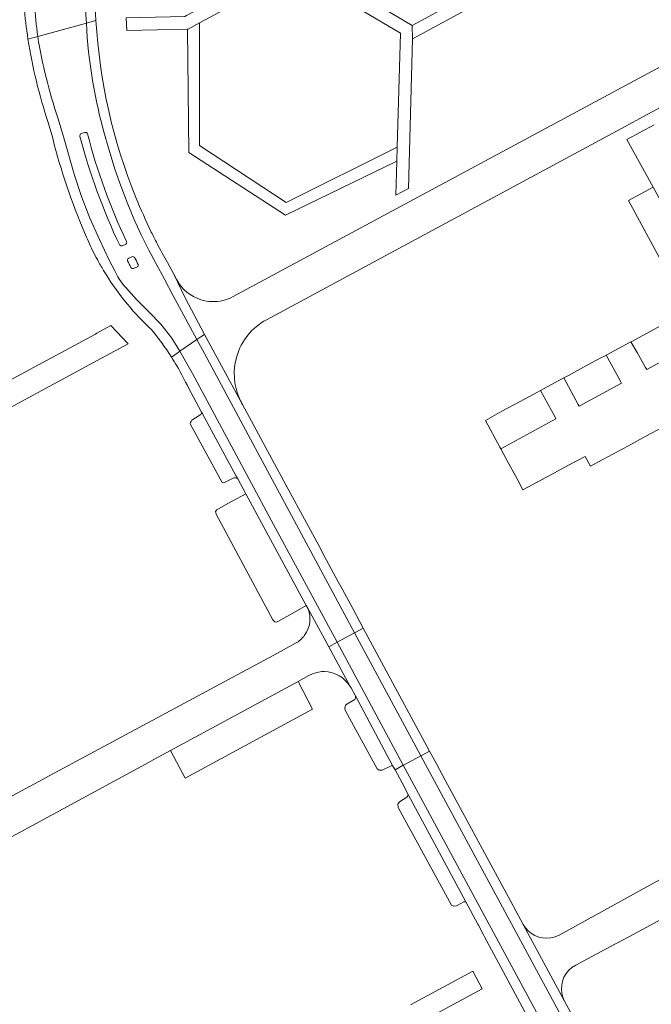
# Model space of a CAD drawing. Header units: metres. Extents: x 166325 to 190320, y 381923 to 404576.
# Tile 1056 of 1056: x 184084 to 184190, y 385268 to 385432. Entities that reach past the tile are written whole.
import ezdxf

# ---------------------------------------------------------------- set-up
doc = ezdxf.new("R2010")
doc.units = ezdxf.units.M
for name, color, linetype, lineweight in [('B-WE-VH-VERHARDING_ASFALT-GV', 8, 'Continuous', 18), ('B-WE-VH-VERHARDING_BETONSTRAATSTEEN-GV', 8, 'Continuous', 18), ('B-WE-VH-VERHARDING_HALFVERHARDING-GV', 8, 'Continuous', 18), ('B-WE-VH-VERHARDING_STRAATBAKSTEEN-GV', 8, 'Continuous', 18)]:
    doc.layers.add(name, color=color, linetype=linetype, lineweight=lineweight)

msp = doc.modelspace()

# ---------------------------------------------------------------- linework, layer by layer
at = {"layer": 'B-WE-VH-VERHARDING_ASFALT-GV', "flags": 128}
for points in [[(184087.424, 385429.418), (184094.563, 385431.37), (184095.514, 385431.63), (184095.407, 385433.087), (184095.254, 385435.82), (184095.266, 385439.62), (184095.418, 385443.561), (184095.677, 385447.503), (184096.099, 385451.209), (184096.662, 385454.951), (184097.366, 385458.693), (184098.222, 385462.364), (184099.219, 385465.93), (184100.404, 385469.531), (184101.588, 385473.026), (184102.884, 385476.722), (184104.815, 385482.219), (184133.958, 385563.499), (184141.927, 385585.459), (184147.296, 385600.201), (184143.847, 385601.56)], [(184087.424, 385429.418), (184094.563, 385431.37), (184095.514, 385431.63), (184095.407, 385433.087), (184095.254, 385435.82), (184095.266, 385439.62), (184095.418, 385443.561), (184095.677, 385447.503), (184096.099, 385451.209), (184096.662, 385454.951), (184097.366, 385458.693), (184098.222, 385462.364), (184099.219, 385465.93), (184100.404, 385469.531), (184101.588, 385473.026), (184102.884, 385476.722), (184104.815, 385482.219), (184133.958, 385563.499), (184141.927, 385585.459), (184147.296, 385600.201), (184143.847, 385601.56)], [(184147.296, 385600.201), (184141.927, 385585.459), (184133.958, 385563.499), (184104.815, 385482.219), (184102.884, 385476.722), (184101.588, 385473.026), (184100.404, 385469.531), (184099.219, 385465.93), (184098.222, 385462.364), (184097.366, 385458.693), (184096.662, 385454.951), (184096.099, 385451.209), (184095.677, 385447.503), (184095.418, 385443.561), (184095.266, 385439.62), (184095.254, 385435.82), (184095.407, 385433.087), (184095.514, 385431.63), (184095.685, 385431.677), (184097.116, 385432.068)], [(184147.296, 385600.201), (184141.927, 385585.459), (184133.958, 385563.499), (184104.815, 385482.219), (184102.884, 385476.722), (184101.588, 385473.026), (184100.404, 385469.531), (184099.219, 385465.93), (184098.222, 385462.364), (184097.366, 385458.693), (184096.662, 385454.951), (184096.099, 385451.209), (184095.677, 385447.503), (184095.418, 385443.561), (184095.266, 385439.62), (184095.254, 385435.82), (184095.407, 385433.087), (184095.514, 385431.63), (184095.685, 385431.677), (184097.116, 385432.068)], [(184188.953, 385416.478), (184218.188, 385432.233), (184215.346, 385437.511), (184119.97, 385386.126)], [(184188.953, 385416.478), (184218.188, 385432.233), (184215.346, 385437.511), (184119.97, 385386.126)], [(184097.116, 385432.068), (184095.685, 385431.677), (184095.514, 385431.63)], [(184097.116, 385432.068), (184095.685, 385431.677), (184095.514, 385431.63)], [(184095.514, 385431.63), (184094.563, 385431.37), (184087.424, 385429.418)], [(184095.514, 385431.63), (184094.563, 385431.37), (184087.424, 385429.418)], [(184085.799, 385428.973), (184087.424, 385429.418)], [(184087.424, 385429.418), (184085.799, 385428.973)], [(184085.799, 385428.973), (184087.424, 385429.418)], [(184087.424, 385429.418), (184085.799, 385428.973)], [(184090.779, 385415.887), (184091.474, 385413.512), (184091.869, 385412.164)], [(184091.474, 385413.512), (184090.779, 385415.887)], [(184090.779, 385415.887), (184091.474, 385413.512), (184091.869, 385412.164)], [(184091.474, 385413.512), (184090.779, 385415.887)], [(184125.483, 385382.272), (184184.455, 385414.053), (184188.953, 385416.478)], [(184125.483, 385382.272), (184184.455, 385414.053), (184188.953, 385416.478)], [(184089.175, 385415.099), (184089.928, 385412.475)], [(184089.175, 385415.099), (184089.928, 385412.475)], [(184100.246, 385390.422), (184099.373, 385392.109), (184097.681, 385395.621), (184096.107, 385399.187), (184094.706, 385402.817), (184093.46, 385406.52), (184091.869, 385412.164), (184091.474, 385413.512)], [(184100.246, 385390.422), (184099.373, 385392.109), (184097.681, 385395.621), (184096.107, 385399.187), (184094.706, 385402.817), (184093.46, 385406.52), (184091.869, 385412.164), (184091.474, 385413.512)], [(184091.869, 385412.164), (184093.46, 385406.52), (184094.706, 385402.817), (184096.107, 385399.187), (184097.681, 385395.621), (184099.373, 385392.109), (184100.246, 385390.422)], [(184091.869, 385412.164), (184093.46, 385406.52), (184094.706, 385402.817), (184096.107, 385399.187), (184097.681, 385395.621), (184099.373, 385392.109), (184100.246, 385390.422)], [(184094.675, 385413.301), (184095.289, 385413.46)], [(184094.675, 385413.301), (184095.289, 385413.46)], [(184107.158, 385391.594), (184105.92, 385393.85), (184104.647, 385396.416), (184103.428, 385399.091), (184102.3, 385401.82), (184101.253, 385404.549), (184100.335, 385407.16), (184099.398, 385410.099), (184098.626, 385412.774)], [(184098.626, 385412.774), (184099.398, 385410.099), (184100.335, 385407.16), (184101.253, 385404.549), (184102.3, 385401.82), (184103.428, 385399.091), (184104.647, 385396.416), (184105.92, 385393.85), (184107.158, 385391.594), (184108.513, 385389.029), (184109.932, 385386.363), (184113.897, 385378.98), (184114.237, 385379.216), (184114.563, 385379.442), (184115.153, 385379.851), (184111.945, 385385.941), (184110.125, 385389.733), (184108.999, 385391.807)], [(184107.158, 385391.594), (184105.92, 385393.85), (184104.647, 385396.416), (184103.428, 385399.091), (184102.3, 385401.82), (184101.253, 385404.549), (184100.335, 385407.16), (184099.398, 385410.099), (184098.626, 385412.774)], [(184098.626, 385412.774), (184099.398, 385410.099), (184100.335, 385407.16), (184101.253, 385404.549), (184102.3, 385401.82), (184103.428, 385399.091), (184104.647, 385396.416), (184105.92, 385393.85), (184107.158, 385391.594), (184108.513, 385389.029), (184109.932, 385386.363), (184113.897, 385378.98), (184114.237, 385379.216), (184114.563, 385379.442), (184115.153, 385379.851), (184111.945, 385385.941), (184110.125, 385389.733), (184108.999, 385391.807)], [(184101.448, 385394.569), (184101.442, 385394.567)], [(184101.448, 385394.569), (184101.442, 385394.567)], [(184102.092, 385394.867), (184101.454, 385394.572), (184101.448, 385394.569)], [(184102.092, 385394.867), (184101.454, 385394.572), (184101.448, 385394.569)], [(184102.504, 385392.488), (184102.576, 385392.521)], [(184102.504, 385392.488), (184102.576, 385392.521)], [(184102.576, 385392.521), (184103.101, 385392.758)], [(184102.576, 385392.521), (184103.101, 385392.758)], [(184102.072, 385387.645), (184103.858, 385385.668), (184104.084, 385385.44), (184105.923, 385383.585), (184107.888, 385381.52), (184109.735, 385379.2), (184111.089, 385377.033), (184113.897, 385378.98), (184109.932, 385386.363), (184108.513, 385389.029), (184107.158, 385391.594)], [(184102.072, 385387.645), (184103.858, 385385.668), (184104.084, 385385.44), (184105.923, 385383.585), (184107.888, 385381.52), (184109.735, 385379.2), (184111.089, 385377.033), (184113.897, 385378.98), (184109.932, 385386.363), (184108.513, 385389.029), (184107.158, 385391.594)], [(184104.002, 385391.079), (184103.347, 385390.8)], [(184104.002, 385391.079), (184103.347, 385390.8)], [(184110.561, 385388.931), (184110.125, 385389.733), (184111.945, 385385.941), (184115.153, 385379.851), (184121.498, 385368.2)], [(184110.561, 385388.931), (184110.125, 385389.733), (184111.945, 385385.941), (184115.153, 385379.851), (184121.498, 385368.2)], [(184109.68, 385376.056), (184110.789, 385376.825), (184111.089, 385377.033), (184109.735, 385379.2), (184107.888, 385381.52), (184105.923, 385383.585), (184104.084, 385385.44), (184103.858, 385385.668), (184102.072, 385387.645)], [(184109.68, 385376.056), (184110.789, 385376.825), (184111.089, 385377.033), (184109.735, 385379.2), (184107.888, 385381.52), (184105.923, 385383.585), (184104.084, 385385.44), (184103.858, 385385.668), (184102.072, 385387.645)], [(184111.089, 385377.033), (184110.789, 385376.825), (184109.68, 385376.056)], [(184111.089, 385377.033), (184110.789, 385376.825), (184109.68, 385376.056)], [(184112.488, 385370.96), (184112.488, 385370.959), (184114.679, 385366.919), (184114.818, 385366.662), (184114.832, 385366.637), (184120.476, 385356.225), (184120.588, 385356.02), (184120.707, 385355.8), (184122.054, 385353.314), (184132.122, 385334.743), (184132.416, 385334.2), (184135.853, 385327.861), (184135.874, 385327.872), (184137.238, 385328.611), (184126.283, 385348.946), (184113.158, 385373.31), (184111.089, 385377.033)], [(184112.488, 385370.96), (184112.488, 385370.959), (184114.679, 385366.919), (184114.818, 385366.662), (184114.832, 385366.637), (184120.476, 385356.225), (184120.588, 385356.02), (184120.707, 385355.8), (184122.054, 385353.314), (184132.122, 385334.743), (184132.416, 385334.2), (184135.853, 385327.861), (184135.874, 385327.872), (184137.238, 385328.611), (184126.283, 385348.946), (184113.158, 385373.31), (184111.089, 385377.033)], [(184121.498, 385368.2), (184121.355, 385368.465)], [(184121.498, 385368.2), (184121.355, 385368.465)], [(184148.268, 385308.136), (184137.238, 385328.611), (184135.874, 385327.872), (184135.853, 385327.861), (184139.431, 385321.26)], [(184148.268, 385308.136), (184137.238, 385328.611), (184135.874, 385327.872), (184135.853, 385327.861), (184139.431, 385321.26)], [(184139.564, 385321.032), (184140.282, 385319.694), (184146.549, 385308.016), (184146.885, 385307.39), (184148.268, 385308.136)], [(184139.564, 385321.032), (184140.282, 385319.694), (184146.549, 385308.016), (184146.885, 385307.39), (184148.268, 385308.136)]]:
    msp.add_lwpolyline(points, dxfattribs=at)
at = {"layer": 'B-WE-VH-VERHARDING_ASFALT-GV'}
for points in [[(184097.116, 385432.068, -0.0232051), (184096.956, 385441.031)], [(184097.116, 385432.068, -0.0232051), (184096.956, 385441.031)], [(184084.817, 385439.946, 0.0326171), (184085.799, 385428.973)], [(184084.817, 385439.946, 0.0326171), (184085.799, 385428.973)], [(184087.424, 385429.418, -0.0190844), (184086.881, 385434.918)], [(184086.881, 385434.918, 0.0190844), (184087.424, 385429.418)], [(184087.424, 385429.418, -0.0190844), (184086.881, 385434.918)], [(184086.881, 385434.918, 0.0190844), (184087.424, 385429.418)], [(184103.772, 385402.599, -0.0821877), (184097.116, 385432.068)], [(184103.772, 385402.599, -0.0821877), (184097.116, 385432.068)], [(184098.626, 385412.774, -0.0556912), (184095.514, 385431.63)], [(184095.514, 385431.63, 0.0556912), (184098.626, 385412.774)], [(184098.626, 385412.774, -0.0556912), (184095.514, 385431.63)], [(184095.514, 385431.63, 0.0556912), (184098.626, 385412.774)], [(184085.799, 385428.973, 0.0422275), (184089.175, 385415.099)], [(184085.799, 385428.973, 0.0422275), (184089.175, 385415.099)], [(184087.424, 385429.418, 0.0408671), (184090.779, 385415.887)], [(184090.779, 385415.887, -0.0408671), (184087.424, 385429.418)], [(184087.424, 385429.418, 0.0408671), (184090.779, 385415.887)], [(184090.779, 385415.887, -0.0408671), (184087.424, 385429.418)], [(184089.928, 385412.475, 0.0400916), (184095.225, 385396.789)], [(184089.928, 385412.475, 0.0400916), (184095.225, 385396.789)], [(184094.451, 385412.786, -0.3149453), (184094.675, 385413.301)], [(184094.451, 385412.786, -0.3149453), (184094.675, 385413.301)], [(184101.068, 385394.69, -0.0477953), (184094.451, 385412.786)], [(184101.068, 385394.69, -0.0477953), (184094.451, 385412.786)], [(184095.289, 385413.46, -0.3338768), (184095.725, 385413.224)], [(184095.289, 385413.46, -0.3338768), (184095.725, 385413.224)], [(184095.725, 385413.224, 0.0498516), (184102.204, 385395.318)], [(184095.725, 385413.224, 0.0498516), (184102.204, 385395.318)], [(184106.329, 385396.873, -0.0168547), (184103.772, 385402.599)], [(184106.329, 385396.873, -0.0168547), (184103.772, 385402.599)], [(184095.225, 385396.789, 0.0079629), (184096.561, 385393.811)], [(184095.225, 385396.789, 0.0079629), (184096.561, 385393.811)], [(184107.284, 385394.973, -0.0025232), (184106.329, 385396.873)], [(184107.284, 385394.973, -0.0025232), (184106.329, 385396.873)], [(184101.442, 385394.567, -0.2867401), (184101.068, 385394.69)], [(184101.442, 385394.567, -0.2867401), (184101.068, 385394.69)], [(184102.204, 385395.318, -0.3105421), (184102.092, 385394.867)], [(184102.204, 385395.318, -0.3105421), (184102.092, 385394.867)], [(184108.999, 385391.807, -0.0091983), (184107.284, 385394.973)], [(184108.999, 385391.807, -0.0091983), (184107.284, 385394.973)], [(184096.561, 385393.811, 0.0093906), (184097.346, 385392.289)], [(184096.561, 385393.811, 0.0093906), (184097.346, 385392.289)], [(184102.364, 385392.08, -0.3827074), (184102.504, 385392.488)], [(184102.364, 385392.08, -0.3827074), (184102.504, 385392.488)], [(184103.101, 385392.758, -0.318077), (184103.541, 385392.638)], [(184103.101, 385392.758, -0.318077), (184103.541, 385392.638)], [(184103.541, 385392.638, 0.0027694), (184104.144, 385391.492)], [(184103.541, 385392.638, 0.0027694), (184104.144, 385391.492)], [(184097.346, 385392.289, 0.0118518), (184098.394, 385390.453)], [(184097.346, 385392.289, 0.0118518), (184098.394, 385390.453)], [(184102.942, 385390.973, -0.0039512), (184102.364, 385392.08)], [(184102.942, 385390.973, -0.0039512), (184102.364, 385392.08)], [(184103.347, 385390.8, -0.2880179), (184102.942, 385390.973)], [(184103.347, 385390.8, -0.2880179), (184102.942, 385390.973)], [(184104.144, 385391.492, -0.3584383), (184104.002, 385391.079)], [(184104.144, 385391.492, -0.3584383), (184104.002, 385391.079)], [(184098.394, 385390.453, 0.0662389), (184105.881, 385381.077)], [(184098.394, 385390.453, 0.0662389), (184105.881, 385381.077)], [(184100.246, 385390.422, 0.076597), (184101.802, 385387.943)], [(184101.802, 385387.943, -0.076597), (184100.246, 385390.422)], [(184100.246, 385390.422, 0.076597), (184101.802, 385387.943)], [(184101.802, 385387.943, -0.076597), (184100.246, 385390.422)], [(184101.802, 385387.943, 0.0140504), (184102.072, 385387.645)], [(184102.072, 385387.645, -0.0140504), (184101.802, 385387.943)], [(184101.802, 385387.943, 0.0140504), (184102.072, 385387.645)], [(184102.072, 385387.645, -0.0140504), (184101.802, 385387.943)], [(184114.577, 385385.619, -0.1943127), (184110.561, 385388.931)], [(184114.577, 385385.619, -0.1943127), (184110.561, 385388.931)], [(184119.97, 385386.126, -0.1332536), (184116.428, 385385.3)], [(184119.97, 385386.126, -0.1332536), (184116.428, 385385.3)], [(184116.428, 385385.3, -0.067482), (184114.577, 385385.619)], [(184116.428, 385385.3, -0.067482), (184114.577, 385385.619)], [(184105.881, 385381.077, 0.0025957), (184106.276, 385380.702)], [(184105.881, 385381.077, 0.0025957), (184106.276, 385380.702)], [(184120.549, 385376.19, -0.199896), (184125.483, 385382.272)], [(184120.549, 385376.19, -0.199896), (184125.483, 385382.272)], [(184106.276, 385380.702, -0.0318107), (184109.68, 385376.056)], [(184106.276, 385380.702, -0.0318107), (184109.68, 385376.056)], [(184109.68, 385376.056, -0.0091661), (184110.579, 385374.587)], [(184109.68, 385376.056, -0.0091661), (184110.579, 385374.587)], [(184121.016, 385369.154, -0.178658), (184120.549, 385376.19)], [(184121.016, 385369.154, -0.178658), (184120.549, 385376.19)], [(184110.579, 385374.587, -0.022806), (184112.488, 385370.96)], [(184110.579, 385374.587, -0.022806), (184112.488, 385370.96)], [(184121.355, 385368.465, -0.0192151), (184121.016, 385369.154)], [(184121.355, 385368.465, -0.0192151), (184121.016, 385369.154)], [(184139.431, 385321.26, -0.0136351), (184139.564, 385321.032)], [(184139.431, 385321.26, -0.0136351), (184139.564, 385321.032)]]:
    msp.add_lwpolyline(points, format="xyb", dxfattribs=at)
at = {"layer": 'B-WE-VH-VERHARDING_ASFALT-GV', "flags": 128}
for points in [[(184135.484, 385342.287), (184134.941, 385343.293), (184134.519, 385344.075), (184129.104, 385354.108), (184126.073, 385359.724), (184121.498, 385368.2), (184115.153, 385379.851), (184114.563, 385379.442), (184114.237, 385379.216), (184113.897, 385378.98), (184115.155, 385376.662), (184140.163, 385330.193), (184140.467, 385330.357), (184141.594, 385330.967), (184139.907, 385334.093), (184138.075, 385337.487), (184137.448, 385338.648)], [(184135.484, 385342.287), (184134.941, 385343.293), (184134.519, 385344.075), (184129.104, 385354.108), (184126.073, 385359.724), (184121.498, 385368.2), (184115.153, 385379.851), (184114.563, 385379.442), (184114.237, 385379.216), (184113.897, 385378.98), (184115.155, 385376.662), (184140.163, 385330.193), (184140.467, 385330.357), (184141.594, 385330.967), (184139.907, 385334.093), (184138.075, 385337.487), (184137.448, 385338.648)], [(184140.163, 385330.193), (184115.155, 385376.662), (184113.897, 385378.98), (184111.089, 385377.033), (184113.158, 385373.31), (184126.283, 385348.946), (184137.238, 385328.611), (184137.257, 385328.621)], [(184140.163, 385330.193), (184115.155, 385376.662), (184113.897, 385378.98), (184111.089, 385377.033), (184113.158, 385373.31), (184126.283, 385348.946), (184137.238, 385328.611), (184137.257, 385328.621)], [(184140.163, 385330.193), (184137.257, 385328.621), (184137.238, 385328.611), (184148.268, 385308.136), (184148.271, 385308.138), (184151.186, 385309.712)], [(184140.163, 385330.193), (184137.257, 385328.621), (184137.238, 385328.611), (184148.268, 385308.136), (184148.271, 385308.138), (184151.186, 385309.712)], [(184152.642, 385310.498), (184141.594, 385330.967), (184140.467, 385330.357), (184140.163, 385330.193), (184151.186, 385309.712), (184151.514, 385309.889)], [(184152.642, 385310.498), (184141.594, 385330.967), (184140.467, 385330.357), (184140.163, 385330.193), (184151.186, 385309.712), (184151.514, 385309.889)], [(184151.186, 385309.712), (184148.271, 385308.138), (184148.268, 385308.136), (184148.902, 385306.961), (184183.384, 385243.069), (184186.321, 385244.652)], [(184186.321, 385244.652), (184186.658, 385244.833), (184187.786, 385245.44), (184175.109, 385268.888), (184168.207, 385281.661), (184167.825, 385282.369), (184166.16, 385285.454), (184155.258, 385305.652), (184153.796, 385308.36), (184152.642, 385310.498), (184151.514, 385309.889), (184151.186, 385309.712)], [(184160.661, 385281.718), (184160.755, 385281.543), (184161.694, 385279.793), (184161.79, 385279.614), (184178.178, 385249.076), (184179.778, 385246.095), (184181.86, 385242.249), (184183.244, 385242.994), (184183.384, 385243.069), (184148.902, 385306.961), (184148.268, 385308.136), (184146.885, 385307.39), (184148.058, 385305.204), (184149.083, 385303.294), (184158.673, 385285.423)]]:
    msp.add_lwpolyline(points, close=True, dxfattribs=at)
at = {"layer": 'B-WE-VH-VERHARDING_BETONSTRAATSTEEN-GV', "flags": 128}
for points in [[(184189.995, 385414.719), (184185.452, 385412.262), (184189.86, 385404.34)], [(184095.289, 385413.46), (184094.675, 385413.301)], [(184095.289, 385413.46), (184094.675, 385413.301)], [(184101.442, 385394.567), (184101.448, 385394.569), (184101.454, 385394.572)], [(184101.442, 385394.567), (184101.448, 385394.569), (184101.454, 385394.572)], [(184101.454, 385394.572), (184102.092, 385394.867)], [(184101.454, 385394.572), (184102.092, 385394.867)], [(184102.576, 385392.521), (184102.504, 385392.488)], [(184102.576, 385392.521), (184102.504, 385392.488)], [(184103.101, 385392.758), (184102.576, 385392.521)], [(184103.101, 385392.758), (184102.576, 385392.521)], [(184103.347, 385390.8), (184104.002, 385391.079)], [(184103.347, 385390.8), (184104.002, 385391.079)], [(184080.666, 385366.496), (184098.052, 385375.888), (184102.48, 385378.28), (184099.61, 385381.3), (184097.28, 385380.044), (184097.029, 385379.908), (184085.381, 385373.628), (184069.73, 385365.19)], [(184080.666, 385366.496), (184098.052, 385375.888), (184102.48, 385378.28), (184099.61, 385381.3), (184097.28, 385380.044), (184097.029, 385379.908), (184085.381, 385373.628), (184069.73, 385365.19)], [(184195.888, 385377.881), (184188.771, 385374.013), (184188.602, 385374.31), (184187.182, 385376.811), (184186.16, 385378.612), (184182.003, 385376.384), (184184.438, 385372.041), (184184.602, 385371.748), (184177.531, 385367.906), (184177.377, 385368.193), (184175.008, 385372.61), (184174.98, 385372.595), (184173.425, 385371.757), (184171.1, 385370.504), (184173.522, 385366.094), (184173.677, 385365.812), (184164.474, 385360.811), (184165.485, 385358.929), (184167.191, 385355.79), (184168.141, 385353.988), (184172.815, 385356.49), (184175.784, 385358.079), (184178.55, 385359.51), (184179.42, 385357.92), (184181.486, 385359.03), (184183.123, 385359.91), (184185.645, 385361.265), (184188.653, 385362.904), (184191.555, 385364.485)], [(184114.581, 385366.521), (184113.215, 385365.705)], [(184114.581, 385366.521), (184113.215, 385365.705)], [(184120.707, 385355.8), (184120.588, 385356.02), (184120.476, 385356.225), (184114.832, 385366.637), (184114.818, 385366.662), (184114.679, 385366.919)], [(184120.707, 385355.8), (184120.588, 385356.02), (184120.476, 385356.225), (184114.832, 385366.637), (184114.818, 385366.662), (184114.679, 385366.919)], [(184112.78, 385364.976), (184118.091, 385355.172)], [(184112.78, 385364.976), (184118.091, 385355.172)], [(184118.526, 385355.174), (184119.939, 385355.936)], [(184118.526, 385355.174), (184119.939, 385355.936)], [(184139.431, 385321.26), (184135.853, 385327.861), (184132.416, 385334.2)], [(184139.431, 385321.26), (184135.853, 385327.861), (184132.416, 385334.2)], [(184130.301, 385328.431), (184127.31, 385326.819), (184089.429, 385306.412), (184086.88, 385305.039), (184084.023, 385303.5), (184061.79, 385291.523), (184061.841, 385291.422), (184061.882, 385290.867), (184061.601, 385290.474), (184059.801, 385289.524), (184062.227, 385284.945), (184105.361, 385308.331), (184106.76, 385309.089), (184109.51, 385310.58), (184130.74, 385322.08), (184132.53, 385323.079), (184133.131, 385323.366), (184133.894, 385323.603), (184134.685, 385323.72)], [(184130.301, 385328.431), (184127.31, 385326.819), (184089.429, 385306.412), (184086.88, 385305.039), (184084.023, 385303.5), (184061.79, 385291.523), (184061.841, 385291.422), (184061.882, 385290.867), (184061.601, 385290.474), (184059.801, 385289.524), (184062.227, 385284.945), (184105.361, 385308.331), (184106.76, 385309.089), (184109.51, 385310.58), (184130.74, 385322.08), (184132.53, 385323.079), (184133.131, 385323.366), (184133.894, 385323.603), (184134.685, 385323.72)], [(184193.645, 385290.546), (184174.225, 385279.888), (184173.553, 385279.589), (184172.841, 385279.405)], [(184175.791, 385274.016), (184176.337, 385274.502), (184176.956, 385274.892), (184178.913, 385275.925), (184182.762, 385277.957), (184185.78, 385279.587), (184188.679, 385281.153), (184193.88, 385283.95)], [(184168.207, 385281.661), (184175.109, 385268.888)], [(184148.561, 385263.98), (184161.41, 385270.93), (184159.85, 385273.87), (184149.463, 385268.245)], [(184148.561, 385263.98), (184161.41, 385270.93), (184159.85, 385273.87), (184149.463, 385268.245)]]:
    msp.add_lwpolyline(points, dxfattribs=at)
at = {"layer": 'B-WE-VH-VERHARDING_BETONSTRAATSTEEN-GV'}
for points in [[(184094.675, 385413.301, 0.3149453), (184094.451, 385412.786)], [(184094.675, 385413.301, 0.3149453), (184094.451, 385412.786)], [(184094.451, 385412.786, 0.0477953), (184101.068, 385394.69)], [(184094.451, 385412.786, 0.0477953), (184101.068, 385394.69)], [(184095.725, 385413.224, 0.3338768), (184095.289, 385413.46)], [(184095.725, 385413.224, 0.3338768), (184095.289, 385413.46)], [(184102.204, 385395.318, -0.0498516), (184095.725, 385413.224)], [(184102.204, 385395.318, -0.0498516), (184095.725, 385413.224)], [(184101.068, 385394.69, 0.2867401), (184101.442, 385394.567)], [(184101.068, 385394.69, 0.2867401), (184101.442, 385394.567)], [(184102.092, 385394.867, 0.3105421), (184102.204, 385395.318)], [(184102.092, 385394.867, 0.3105421), (184102.204, 385395.318)], [(184102.504, 385392.488, 0.3827074), (184102.364, 385392.08)], [(184102.504, 385392.488, 0.3827074), (184102.364, 385392.08)], [(184103.541, 385392.638, 0.318077), (184103.101, 385392.758)], [(184103.541, 385392.638, 0.318077), (184103.101, 385392.758)], [(184104.144, 385391.492, -0.0027694), (184103.541, 385392.638)], [(184104.144, 385391.492, -0.0027694), (184103.541, 385392.638)], [(184102.364, 385392.08, 0.0039512), (184102.942, 385390.973)], [(184102.364, 385392.08, 0.0039512), (184102.942, 385390.973)], [(184102.942, 385390.973, 0.2880179), (184103.347, 385390.8)], [(184102.942, 385390.973, 0.2880179), (184103.347, 385390.8)], [(184104.002, 385391.079, 0.3584383), (184104.144, 385391.492)], [(184104.002, 385391.079, 0.3584383), (184104.144, 385391.492)], [(184114.679, 385366.919, -0.1455646), (184114.581, 385366.521)], [(184114.679, 385366.919, -0.1455646), (184114.581, 385366.521)], [(184113.215, 385365.705, 0.1579789), (184112.78, 385364.976)], [(184113.215, 385365.705, 0.1579789), (184112.78, 385364.976)], [(184118.091, 385355.172, 0.1103534), (184118.526, 385355.174)], [(184118.091, 385355.172, 0.1103534), (184118.526, 385355.174)], [(184119.939, 385355.936, -0.3229353), (184120.707, 385355.8)], [(184119.939, 385355.936, -0.3229353), (184120.707, 385355.8)], [(184132.416, 385334.2, -0.2538615), (184131.842, 385329.788)], [(184132.416, 385334.2, -0.2538615), (184131.842, 385329.788)], [(184131.842, 385329.788, -0.1111014), (184130.301, 385328.431)], [(184131.842, 385329.788, -0.1111014), (184130.301, 385328.431)], [(184134.685, 385323.72, -0.0227198), (184135.125, 385323.728)], [(184134.685, 385323.72, -0.0227198), (184135.125, 385323.728)], [(184135.125, 385323.728, -0.2541613), (184139.431, 385321.26)], [(184135.125, 385323.728, -0.2541613), (184139.431, 385321.26)], [(184172.841, 385279.405, -0.3175992), (184168.207, 385281.661)], [(184175.109, 385268.888, -0.3205764), (184175.791, 385274.016)]]:
    msp.add_lwpolyline(points, format="xyb", dxfattribs=at)
at = {"layer": 'B-WE-VH-VERHARDING_BETONSTRAATSTEEN-GV', "flags": 128}
for points in [[(184189.86, 385404.34), (184185.743, 385402.138), (184195.692, 385383.749), (184198.06, 385379.462), (184198.23, 385379.154), (184202.263, 385381.345), (184202.42, 385381.43), (184202.248, 385381.744), (184199.742, 385386.315)], [(184195.888, 385377.881), (184195.719, 385378.186), (184194.349, 385380.661), (184193.337, 385382.489), (184192.741, 385382.159), (184189.839, 385380.594), (184186.889, 385379.002), (184186.194, 385378.63), (184186.16, 385378.612), (184187.182, 385376.811), (184188.602, 385374.31), (184188.771, 385374.013)], [(184182.003, 385376.384), (184181.64, 385376.189), (184181.257, 385375.982), (184178.771, 385374.641), (184175.769, 385373.021), (184175.008, 385372.61), (184177.377, 385368.193), (184177.531, 385367.906), (184184.602, 385371.748), (184184.438, 385372.041)], [(184167.708, 385368.675), (184164.691, 385367.047), (184161.94, 385365.53), (184164.327, 385361.084), (184164.474, 385360.811), (184173.677, 385365.812), (184173.522, 385366.094), (184171.1, 385370.504), (184170.98, 385370.439), (184170.578, 385370.223)], [(184132.122, 385334.743), (184122.054, 385353.314), (184119.768, 385352.077), (184119.46, 385351.91), (184117.247, 385350.661), (184117.001, 385350.384), (184117.146, 385349.923), (184126.533, 385332.316), (184126.864, 385332.031), (184127.167, 385331.954), (184127.395, 385332.057), (184129.856, 385333.455)], [(184132.122, 385334.743), (184122.054, 385353.314), (184119.768, 385352.077), (184119.46, 385351.91), (184117.247, 385350.661), (184117.001, 385350.384), (184117.146, 385349.923), (184126.533, 385332.316), (184126.864, 385332.031), (184127.167, 385331.954), (184127.395, 385332.057), (184129.856, 385333.455)], [(184109.51, 385310.58), (184111.97, 385306.02), (184133.18, 385317.5), (184130.74, 385322.08)], [(184109.51, 385310.58), (184111.97, 385306.02), (184133.18, 385317.5), (184130.74, 385322.08)], [(184138.656, 385317.211), (184143.894, 385307.542), (184144.238, 385307.347), (184144.772, 385307.326), (184146.347, 385308.119), (184146.549, 385308.016), (184140.282, 385319.694), (184140.337, 385319.329), (184140.218, 385319.083), (184138.845, 385318.307), (184138.671, 385318.143), (184138.584, 385317.919), (184138.53, 385317.505)], [(184138.656, 385317.211), (184143.894, 385307.542), (184144.238, 385307.347), (184144.772, 385307.326), (184146.347, 385308.119), (184146.549, 385308.016), (184140.282, 385319.694), (184140.337, 385319.329), (184140.218, 385319.083), (184138.845, 385318.307), (184138.671, 385318.143), (184138.584, 385317.919), (184138.53, 385317.505)], [(184158.673, 385285.423), (184149.083, 385303.294), (184148.991, 385302.972), (184148.843, 385302.809), (184147.613, 385302.051), (184147.362, 385301.657), (184147.392, 385301.131), (184156.286, 385284.856), (184156.657, 385284.686), (184157.132, 385284.746), (184158.347, 385285.43)]]:
    msp.add_lwpolyline(points, close=True, dxfattribs=at)
at = {"layer": 'B-WE-VH-VERHARDING_HALFVERHARDING-GV', "flags": 128}
msp.add_lwpolyline([(184147.164, 385408.685), (184147.23, 385410.978), (184128.78, 385401.781), (184114.36, 385411.289), (184114.362, 385423.111), (184114.364, 385431.676), (184112.449, 385430.642), (184112.348, 385430.64), (184112.555, 385410.115), (184128.68, 385399.661)], close=True, dxfattribs=at)
msp.add_lwpolyline([(184147.164, 385408.685), (184147.23, 385410.978), (184128.78, 385401.781), (184114.36, 385411.289), (184114.362, 385423.111), (184114.364, 385431.676), (184112.449, 385430.642), (184112.348, 385430.64), (184112.555, 385410.115), (184128.68, 385399.661)], close=True, dxfattribs=at)
at = {"layer": 'B-WE-VH-VERHARDING_STRAATBAKSTEEN-GV', "flags": 128}
for points in [[(184149.742, 385431.237), (184149.794, 385429.027), (184152.07, 385430.261), (184205.244, 385459.09), (184207.705, 385464.08), (184257.826, 385491.851)], [(184184.024, 385449.844), (184149.742, 385431.237)]]:
    msp.add_lwpolyline(points, dxfattribs=at)
msp.add_lwpolyline([(184102.23, 385430.405), (184112.348, 385430.64), (184112.449, 385430.642), (184114.364, 385431.676), (184130.361, 385440.314), (184147.772, 385429.981), (184147.23, 385410.978), (184147.164, 385408.685), (184147.002, 385403), (184149.127, 385404.145), (184149.794, 385429.027), (184149.742, 385431.237), (184130.364, 385442.722), (184124.115, 385439.315), (184122.453, 385438.399), (184112.179, 385432.892), (184111.921, 385432.754), (184102.134, 385432.528)], close=True, dxfattribs=at)
msp.add_lwpolyline([(184102.23, 385430.405), (184112.348, 385430.64), (184112.449, 385430.642), (184114.364, 385431.676), (184130.361, 385440.314), (184147.772, 385429.981), (184147.23, 385410.978), (184147.164, 385408.685), (184147.002, 385403), (184149.127, 385404.145), (184149.794, 385429.027), (184149.742, 385431.237), (184130.364, 385442.722), (184124.115, 385439.315), (184122.453, 385438.399), (184112.179, 385432.892), (184111.921, 385432.754), (184102.134, 385432.528)], close=True, dxfattribs=at)

doc.saveas('drawing.dxf')
